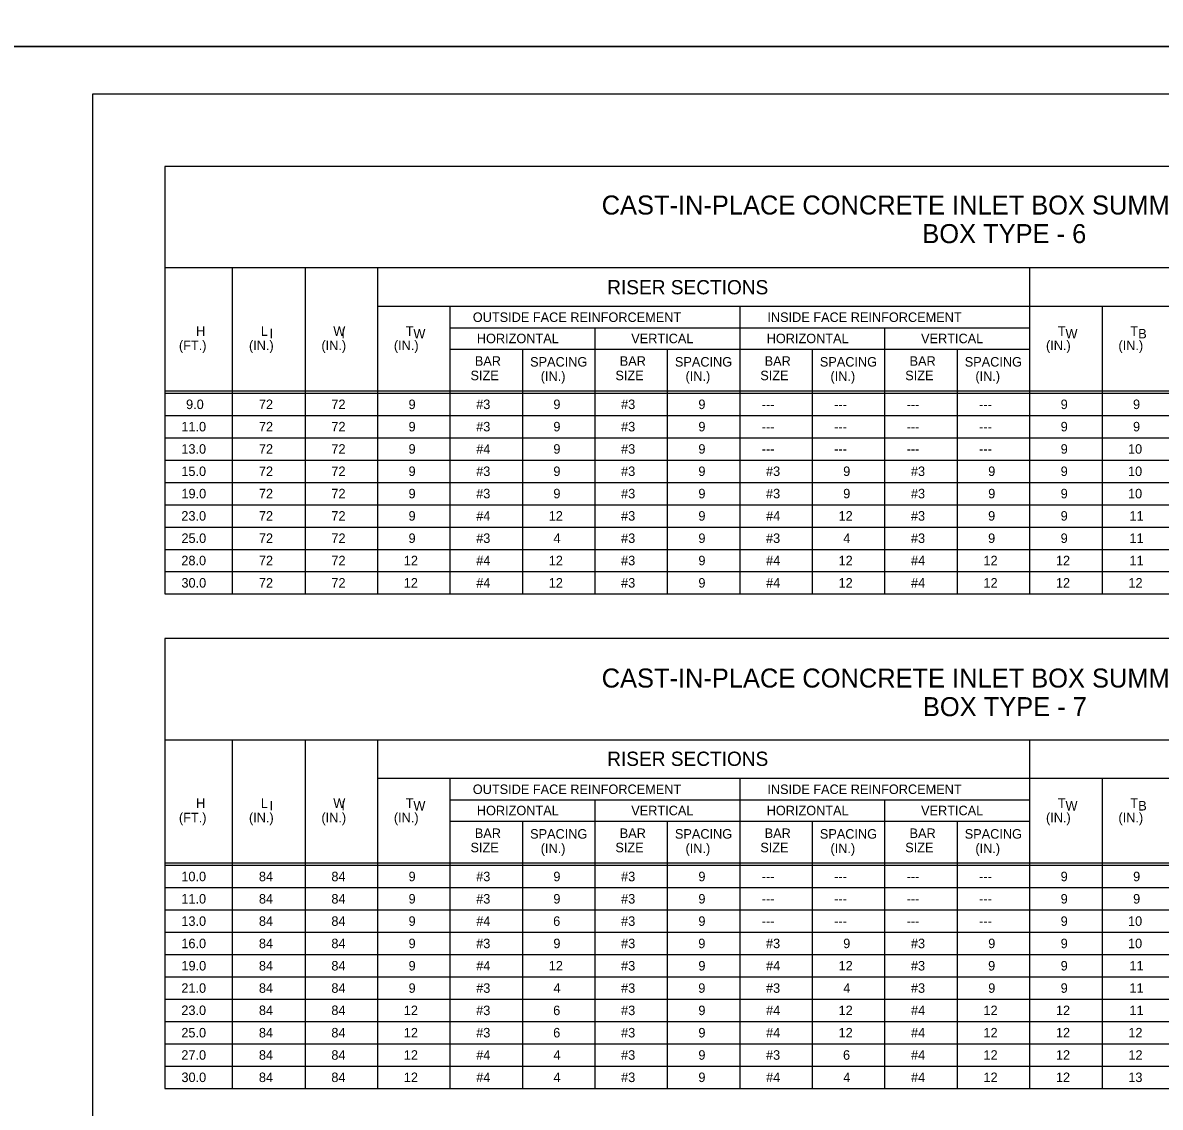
# Model space of a CAD drawing. Extents: x -6420 to 49575, y -4552 to 11624.
# Drawn here: x -3605 to -2428, y 4679 to 5802 of the extents above; entities that cross this region are included whole.
import ezdxf

# ---------------------------------------------------------------- set-up
doc = ezdxf.new("R2010")
doc.units = 0
doc.layers.add('1', color=7, linetype='Continuous')
doc.layers.add('PLT-BNDY', color=7, linetype='Continuous')

msp = doc.modelspace()

# ---------------------------------------------------------------- linework, layer by layer
at = {"layer": '1'}
for p, q in [((-3458.2, 5653.2), (-3458.2, 5210.7)), ((-1663.2, 5653.2), (-3458.2, 5653.2)), ((-1663.2, 5548.2), (-3458.2, 5548.2)), ((-3388.2, 5210.7), (-3388.2, 5548.2)), ((-3313.2, 5548.2), (-3313.2, 5210.7)), ((-3238.2, 5548.2), (-3238.2, 5210.7)), ((-2563.2, 5548.2), (-2563.2, 5210.7)), ((-1663.2, 5508.2), (-3238.2, 5508.2)), ((-3163.2, 5508.2), (-3163.2, 5210.7)), ((-2863.2, 5508.2), (-2863.2, 5210.7)), ((-2488.2, 5508.2), (-2488.2, 5210.7)), ((-3163.2, 5486.2), (-2863.2, 5486.2)), ((-3013.2, 5486.2), (-3013.2, 5210.7)), ((-2863.2, 5486.2), (-2563.2, 5486.2)), ((-2713.2, 5486.2), (-2713.2, 5210.7)), ((-3163.2, 5464.2), (-2863.2, 5464.2)), ((-3088.2, 5464.2), (-3088.2, 5210.7)), ((-2938.2, 5464.2), (-2938.2, 5210.7)), ((-2863.2, 5464.2), (-2563.2, 5464.2)), ((-2788.2, 5464.2), (-2788.2, 5210.7)), ((-2638.2, 5464.2), (-2638.2, 5210.7)), ((-3458.2, 5421), (-1663.2, 5421)), ((-3458.2, 5418.5), (-1663.2, 5418.5)), ((-3458.2, 5395.4), (-1663.2, 5395.4)), ((-3458.2, 5372.3), (-1663.2, 5372.3)), ((-3458.2, 5349.3), (-1663.2, 5349.3)), ((-3458.2, 5326.2), (-1663.2, 5326.2)), ((-3458.2, 5303.1), (-1663.2, 5303.1)), ((-3458.2, 5280), (-1663.2, 5280)), ((-3458.2, 5256.9), (-1663.2, 5256.9)), ((-3458.2, 5233.8), (-1663.2, 5233.8)), ((-3458.2, 5210.7), (-1663.2, 5210.7)), ((-3458.2, 5164.5), (-3458.2, 4698.8)), ((-1663.2, 5164.5), (-3458.2, 5164.5)), ((-1663.2, 5059.5), (-3458.2, 5059.5)), ((-3388.2, 4698.8), (-3388.2, 5059.5)), ((-3313.2, 5059.5), (-3313.2, 4698.8)), ((-3238.2, 5059.5), (-3238.2, 4698.8)), ((-2563.2, 5059.5), (-2563.2, 4698.8)), ((-1663.2, 5019.5), (-3238.2, 5019.5)), ((-3163.2, 5019.5), (-3163.2, 4698.8)), ((-2863.2, 5019.5), (-2863.2, 4698.8)), ((-2488.2, 5019.5), (-2488.2, 4698.8)), ((-3163.2, 4997.5), (-2863.2, 4997.5)), ((-3013.2, 4997.5), (-3013.2, 4698.8)), ((-2863.2, 4997.5), (-2563.2, 4997.5)), ((-2713.2, 4997.5), (-2713.2, 4698.8)), ((-3163.2, 4975.5), (-2863.2, 4975.5)), ((-3088.2, 4975.5), (-3088.2, 4698.8)), ((-2938.2, 4975.5), (-2938.2, 4698.8)), ((-2863.2, 4975.5), (-2563.2, 4975.5)), ((-2788.2, 4975.5), (-2788.2, 4698.8)), ((-2638.2, 4975.5), (-2638.2, 4698.8)), ((-3458.2, 4932.2), (-1663.2, 4932.2)), ((-3458.2, 4929.8), (-1663.2, 4929.8)), ((-3458.2, 4906.7), (-1663.2, 4906.7)), ((-3458.2, 4883.6), (-1663.2, 4883.6)), ((-3458.2, 4860.5), (-1663.2, 4860.5)), ((-3458.2, 4837.4), (-1663.2, 4837.4)), ((-3458.2, 4814.3), (-1663.2, 4814.3)), ((-3458.2, 4791.2), (-1663.2, 4791.2)), ((-3458.2, 4768.1), (-1663.2, 4768.1)), ((-3458.2, 4745), (-1663.2, 4745)), ((-3458.2, 4721.9), (-1663.2, 4721.9)), ((-3458.2, 4698.8), (-1663.2, 4698.8))]:
    msp.add_line(p, q, dxfattribs=at)
msp.add_lwpolyline([(-954.5, 3877.8), (-954.5, 5728.2), (-3533.2, 5728.2), (-3533.2, 3877.8), (-954.5, 3877.8), (-954.5, 3964.3), (-1610.7, 3964.3), (-1610.7, 4176.5), (-954.5, 4176.5), (-954.5, 4271.5), (-1610.7, 4271.5), (-1610.7, 3877.8), (-1352.1, 3877.8), (-1352.1, 3964.3), (-1352.1, 3877.8), (-1099.5, 3877.8), (-1099.5, 3964.3), (-1099.5, 3923.9), (-954.5, 3923.9)], dxfattribs=at)
at = {"layer": 'PLT-BNDY'}
for points in [[(-3661.2, 7726.3), (-902, 7726.3), (-902, 5777.4), (-3661.2, 5777.4)], [(-3661.2, 5777.4), (-902, 5777.4), (-902, 3828.6), (-3661.2, 3828.6)]]:
    msp.add_lwpolyline(points, close=True, dxfattribs=at)

# ---------------------------------------------------------------- texts
at = {"layer": '1'}
for s, height, p in [('CAST-IN-PLACE CONCRETE INLET BOX SUMMARY TABLE', 19.685, (-3006.1, 5603.5)), ('BOX TYPE - 6', 19.685, (-2674.2, 5573.9)), ('RISER SECTIONS', 14.764, (-3000.4, 5520.9)), ('OUTSIDE FACE REINFORCEMENT', 9.843, (-3139.5, 5492.3)), ('INSIDE FACE REINFORCEMENT', 9.843, (-2834.6, 5492.3)), ('H', 9.84, (-3426, 5477.9)), ('L ', 9.84, (-3358.9, 5477.9)), ('W ', 9.84, (-3283.9, 5477.9)), ('T ', 9.84, (-3208.9, 5477.9)), ('T ', 9.84, (-2533.9, 5477.9)), ('T ', 9.84, (-2458.9, 5477.9)), ('I', 9.84, (-3349.9, 5475.4)), ('I', 9.84, (-3275.5, 5475.4)), ('W', 9.84, (-3201, 5475.2)), ('HORIZONTAL', 9.84, (-3135.3, 5470.3)), ('VERTICAL', 9.84, (-2975.5, 5470.3)), ('HORIZONTAL', 9.84, (-2835.3, 5470.3)), ('VERTICAL', 9.84, (-2675.5, 5470.3)), ('W', 9.84, (-2526, 5475.2)), ('B', 9.84, (-2450.7, 5475.2)), ('(FT.)', 9.84, (-3443.7, 5463.1)), ('(IN.)', 9.84, (-3371.2, 5463.1)), ('(IN.)', 9.84, (-3296.2, 5463.1)), ('(IN.)', 9.84, (-3221.2, 5463.1)), ('(IN.)', 9.84, (-2546.2, 5463.1)), ('(IN.)', 9.84, (-2471.2, 5463.1)), ('BAR', 9.84, (-3137.4, 5446.9)), ('SPACING', 9.84, (-3080.2, 5446.1)), ('BAR', 9.84, (-2987.4, 5446.9)), ('SPACING', 9.84, (-2930.3, 5446.1)), ('BAR', 9.84, (-2837.4, 5446.9)), ('SPACING', 9.84, (-2780.3, 5446.1)), ('BAR', 9.84, (-2687.4, 5446.9)), ('SPACING', 9.84, (-2630.3, 5446.1)), ('SIZE', 9.84, (-3141.9, 5432)), ('(IN.)', 9.84, (-3069.2, 5431.3)), ('SIZE', 9.84, (-2991.9, 5432)), ('(IN.)', 9.84, (-2919.3, 5431.3)), ('SIZE', 9.84, (-2841.9, 5432)), ('(IN.)', 9.84, (-2769.3, 5431.3)), ('SIZE', 9.84, (-2691.9, 5432)), ('(IN.)', 9.84, (-2619.3, 5431.3)), ('9.0', 9.84, (-3436.3, 5402.1)), ('72', 9.84, (-3360.9, 5402.1)), ('72', 9.84, (-3285.9, 5402.1)), ('9', 9.84, (-3206, 5402.1)), ('#3', 9.84, (-3136, 5402.1)), ('9', 9.84, (-3056.1, 5402.1)), ('#3', 9.84, (-2986, 5402.1)), ('9', 9.84, (-2906, 5402.1)), ('---', 9.84, (-2840.4, 5402.1)), ('---', 9.84, (-2765.4, 5402.1)), ('---', 9.84, (-2690.4, 5402.1)), ('---', 9.84, (-2615.4, 5402.1)), ('9', 9.84, (-2531, 5402.1)), ('9', 9.84, (-2456.1, 5402.1)), ('11.0', 9.84, (-3441.2, 5379)), ('72', 9.84, (-3360.9, 5379)), ('72', 9.84, (-3285.9, 5379)), ('9', 9.84, (-3206, 5379)), ('#3', 9.84, (-3136, 5379)), ('9', 9.84, (-3056.1, 5379)), ('#3', 9.84, (-2986, 5379)), ('9', 9.84, (-2906, 5379)), ('---', 9.84, (-2840.4, 5379)), ('---', 9.84, (-2765.4, 5379)), ('---', 9.84, (-2690.4, 5379)), ('---', 9.84, (-2615.4, 5379)), ('9', 9.84, (-2531, 5379)), ('9', 9.84, (-2456.1, 5379)), ('13.0', 9.84, (-3441.2, 5355.9)), ('72', 9.84, (-3360.9, 5355.9)), ('72', 9.84, (-3285.9, 5355.9)), ('9', 9.84, (-3206, 5355.9)), ('#4', 9.84, (-3135.9, 5355.9)), ('9', 9.84, (-3056.1, 5355.9)), ('#3', 9.84, (-2986, 5355.9)), ('9', 9.84, (-2906, 5355.9)), ('---', 9.84, (-2840.4, 5355.9)), ('---', 9.84, (-2765.4, 5355.9)), ('---', 9.84, (-2690.4, 5355.9)), ('---', 9.84, (-2615.4, 5355.9)), ('9', 9.84, (-2531, 5355.9)), ('10', 9.84, (-2461.3, 5355.9)), ('15.0', 9.84, (-3441.2, 5332.8)), ('72', 9.84, (-3360.9, 5332.8)), ('72', 9.84, (-3285.9, 5332.8)), ('9', 9.84, (-3206, 5332.8)), ('#3', 9.84, (-3136, 5332.8)), ('9', 9.84, (-3056.1, 5332.8)), ('#3', 9.84, (-2986, 5332.8)), ('9', 9.84, (-2906, 5332.8)), ('#3', 9.84, (-2836, 5332.8)), ('9', 9.84, (-2756.1, 5332.8)), ('#3', 9.84, (-2686, 5332.8)), ('9', 9.84, (-2606, 5332.8)), ('9', 9.84, (-2531, 5332.8)), ('10', 9.84, (-2461.3, 5332.8)), ('19.0', 9.84, (-3441.1, 5309.7)), ('72', 9.84, (-3360.9, 5309.7)), ('72', 9.84, (-3285.9, 5309.7)), ('9', 9.84, (-3206, 5309.7)), ('#3', 9.84, (-3136, 5309.7)), ('9', 9.84, (-3056.1, 5309.7)), ('#3', 9.84, (-2986, 5309.7)), ('9', 9.84, (-2906, 5309.7)), ('#3', 9.84, (-2836, 5309.7)), ('9', 9.84, (-2756.1, 5309.7)), ('#3', 9.84, (-2686, 5309.7)), ('9', 9.84, (-2606, 5309.7)), ('9', 9.84, (-2531, 5309.7)), ('10', 9.84, (-2461.3, 5309.7)), ('23.0', 9.84, (-3441.2, 5286.6)), ('72', 9.84, (-3360.9, 5286.6)), ('72', 9.84, (-3285.9, 5286.6)), ('9', 9.84, (-3206, 5286.6)), ('#4', 9.84, (-3135.9, 5286.6)), ('12', 9.84, (-3060.9, 5286.6)), ('#3', 9.84, (-2986, 5286.6)), ('9', 9.84, (-2906, 5286.6)), ('#4', 9.84, (-2835.9, 5286.6)), ('12', 9.84, (-2760.9, 5286.6)), ('#3', 9.84, (-2686, 5286.6)), ('9', 9.84, (-2606.1, 5286.6)), ('9', 9.84, (-2531, 5286.6)), ('11', 9.84, (-2459.8, 5286.6)), ('25.0', 9.84, (-3441.1, 5263.5)), ('72', 9.84, (-3360.9, 5263.5)), ('72', 9.84, (-3285.9, 5263.5)), ('9', 9.84, (-3206, 5263.5)), ('#3', 9.84, (-3136, 5263.5)), ('4', 9.84, (-3056, 5263.5)), ('#3', 9.84, (-2986, 5263.5)), ('9', 9.84, (-2906, 5263.5)), ('#3', 9.84, (-2836, 5263.5)), ('4', 9.84, (-2756, 5263.5)), ('#3', 9.84, (-2686, 5263.5)), ('9', 9.84, (-2606.1, 5263.5)), ('9', 9.84, (-2531, 5263.5)), ('11', 9.84, (-2459.8, 5263.5)), ('28.0', 9.84, (-3441.2, 5240.4)), ('72', 9.84, (-3360.9, 5240.4)), ('72', 9.84, (-3285.9, 5240.4)), ('12', 9.84, (-3210.9, 5240.4)), ('#4', 9.84, (-3135.9, 5240.4)), ('12', 9.84, (-3060.9, 5240.4)), ('#3', 9.84, (-2986, 5240.4)), ('9', 9.84, (-2906, 5240.4)), ('#4', 9.84, (-2835.9, 5240.4)), ('12', 9.84, (-2760.9, 5240.4)), ('#4', 9.84, (-2685.9, 5240.4)), ('12', 9.84, (-2610.9, 5240.4)), ('12', 9.84, (-2535.9, 5240.4)), ('11', 9.84, (-2459.8, 5240.4)), ('30.0', 9.84, (-3441.1, 5217.3)), ('72', 9.84, (-3360.9, 5217.3)), ('72', 9.84, (-3285.9, 5217.3)), ('12', 9.84, (-3211, 5217.3)), ('#4', 9.84, (-3135.9, 5217.3)), ('12', 9.84, (-3060.9, 5217.3)), ('#3', 9.84, (-2986, 5217.3)), ('9', 9.84, (-2906, 5217.3)), ('#4', 9.84, (-2835.9, 5217.3)), ('12', 9.84, (-2760.9, 5217.3)), ('#4', 9.84, (-2685.9, 5217.3)), ('12', 9.84, (-2610.9, 5217.3)), ('12', 9.84, (-2535.9, 5217.3)), ('12', 9.84, (-2460.9, 5217.3)), ('CAST-IN-PLACE CONCRETE INLET BOX SUMMARY TABLE', 19.685, (-3006.1, 5113.8)), ('BOX TYPE - 7', 19.685, (-2673.6, 5084.2)), ('RISER SECTIONS', 14.764, (-3000.4, 5032.7)), ('OUTSIDE FACE REINFORCEMENT', 9.843, (-3139.5, 5003.6)), ('INSIDE FACE REINFORCEMENT', 9.843, (-2834.6, 5003.6)), ('H', 9.84, (-3426, 4989.2)), ('L ', 9.84, (-3358.9, 4989.2)), ('I', 9.84, (-3349.9, 4986.6)), ('W ', 9.84, (-3283.9, 4989.2)), ('I', 9.84, (-3275.5, 4986.7)), ('T ', 9.84, (-3208.9, 4989.2)), ('W', 9.84, (-3201, 4986.5)), ('T ', 9.84, (-2533.9, 4989.2)), ('W', 9.84, (-2526, 4986.5)), ('T ', 9.84, (-2458.9, 4989.2)), ('B', 9.84, (-2450.7, 4986.5)), ('(FT.)', 9.84, (-3443.7, 4974.3)), ('(IN.)', 9.84, (-3371.2, 4974.3)), ('(IN.)', 9.84, (-3296.2, 4974.3)), ('(IN.)', 9.84, (-3221.2, 4974.3)), ('HORIZONTAL', 9.84, (-3135.3, 4981.6)), ('VERTICAL', 9.84, (-2975.5, 4981.6)), ('HORIZONTAL', 9.84, (-2835.3, 4981.6)), ('VERTICAL', 9.84, (-2675.5, 4981.6)), ('(IN.)', 9.84, (-2546.2, 4974.3)), ('(IN.)', 9.84, (-2471.2, 4974.3)), ('BAR', 9.84, (-3137.4, 4958.1)), ('SPACING', 9.84, (-3080.2, 4957.4)), ('BAR', 9.84, (-2987.4, 4958.1)), ('SPACING', 9.84, (-2930.3, 4957.4)), ('BAR', 9.84, (-2837.4, 4958.1)), ('SPACING', 9.84, (-2780.3, 4957.4)), ('BAR', 9.84, (-2687.4, 4958.1)), ('SPACING', 9.84, (-2630.3, 4957.4)), ('SIZE', 9.84, (-3141.9, 4943.3)), ('(IN.)', 9.84, (-3069.2, 4942.5)), ('SIZE', 9.84, (-2991.9, 4943.3)), ('(IN.)', 9.84, (-2919.3, 4942.5)), ('SIZE', 9.84, (-2841.9, 4943.3)), ('(IN.)', 9.84, (-2769.3, 4942.5)), ('SIZE', 9.84, (-2691.9, 4943.3)), ('(IN.)', 9.84, (-2619.3, 4942.5)), ('10.0', 9.84, (-3441.2, 4913.3)), ('84', 9.84, (-3360.9, 4913.3)), ('84', 9.84, (-3285.9, 4913.3)), ('9', 9.84, (-3206, 4913.3)), ('#3', 9.84, (-3136, 4913.3)), ('9', 9.84, (-3056.1, 4913.3)), ('#3', 9.84, (-2986, 4913.3)), ('9', 9.84, (-2906, 4913.3)), ('9', 9.84, (-2531, 4913.3)), ('9', 9.84, (-2456, 4913.3)), ('---', 9.84, (-2840.4, 4913.3)), ('---', 9.84, (-2765.4, 4913.3)), ('---', 9.84, (-2690.4, 4913.3)), ('---', 9.84, (-2615.4, 4913.3)), ('11.0', 9.84, (-3441.2, 4890.2)), ('84', 9.84, (-3360.9, 4890.2)), ('84', 9.84, (-3285.9, 4890.2)), ('9', 9.84, (-3206, 4890.2)), ('#3', 9.84, (-3136, 4890.2)), ('9', 9.84, (-3056.1, 4890.2)), ('#3', 9.84, (-2986, 4890.2)), ('9', 9.84, (-2906, 4890.2)), ('9', 9.84, (-2531, 4890.2)), ('9', 9.84, (-2456, 4890.2)), ('---', 9.84, (-2840.4, 4890.2)), ('---', 9.84, (-2765.4, 4890.2)), ('---', 9.84, (-2690.4, 4890.2)), ('---', 9.84, (-2615.4, 4890.2)), ('13.0', 9.84, (-3441.2, 4867.1)), ('84', 9.84, (-3360.9, 4867.1)), ('84', 9.84, (-3285.9, 4867.1)), ('9', 9.84, (-3206, 4867.1)), ('#4', 9.84, (-3135.9, 4867.1)), ('6', 9.84, (-3056.3, 4867.1)), ('#3', 9.84, (-2986, 4867.1)), ('9', 9.84, (-2906, 4867.1)), ('9', 9.84, (-2531, 4867.1)), ('10', 9.84, (-2461.3, 4867.1)), ('---', 9.84, (-2840.4, 4867.1)), ('---', 9.84, (-2765.4, 4867.1)), ('---', 9.84, (-2690.4, 4867.1)), ('---', 9.84, (-2615.4, 4867.1)), ('16.0', 9.84, (-3441.2, 4844)), ('84', 9.84, (-3360.9, 4844)), ('84', 9.84, (-3285.9, 4844)), ('9', 9.84, (-3206, 4844)), ('#3', 9.84, (-3136, 4844)), ('9', 9.84, (-3056.1, 4844)), ('#3', 9.84, (-2986, 4844)), ('9', 9.84, (-2906.1, 4844)), ('#3', 9.84, (-2836, 4844)), ('9', 9.84, (-2756.1, 4844)), ('#3', 9.84, (-2686, 4844)), ('9', 9.84, (-2606, 4844)), ('9', 9.84, (-2531, 4844)), ('10', 9.84, (-2461.3, 4844)), ('19.0', 9.84, (-3441.1, 4820.9)), ('84', 9.84, (-3360.9, 4820.9)), ('84', 9.84, (-3285.9, 4820.9)), ('9', 9.84, (-3206, 4820.9)), ('#4', 9.84, (-3135.9, 4820.9)), ('12', 9.84, (-3060.9, 4820.9)), ('#3', 9.84, (-2986, 4820.9)), ('9', 9.84, (-2906, 4820.9)), ('#4', 9.84, (-2835.9, 4820.9)), ('12', 9.84, (-2760.9, 4820.9)), ('#3', 9.84, (-2686, 4820.9)), ('9', 9.84, (-2606.1, 4820.9)), ('9', 9.84, (-2531, 4820.9)), ('11', 9.84, (-2459.8, 4820.9)), ('21.0', 9.84, (-3441.2, 4797.8)), ('84', 9.84, (-3360.9, 4797.8)), ('84', 9.84, (-3285.9, 4797.8)), ('9', 9.84, (-3206, 4797.8)), ('#3', 9.84, (-3136, 4797.8)), ('4', 9.84, (-3056, 4797.8)), ('#3', 9.84, (-2986, 4797.8)), ('9', 9.84, (-2906.1, 4797.8)), ('#3', 9.84, (-2836, 4797.8)), ('4', 9.84, (-2756, 4797.8)), ('#3', 9.84, (-2686, 4797.8)), ('9', 9.84, (-2606, 4797.8)), ('9', 9.84, (-2531, 4797.8)), ('11', 9.84, (-2459.8, 4797.8)), ('23.0', 9.84, (-3441.2, 4774.8)), ('84', 9.84, (-3360.9, 4774.8)), ('84', 9.84, (-3285.9, 4774.8)), ('12', 9.84, (-3210.9, 4774.7)), ('#3', 9.84, (-3136, 4774.7)), ('6', 9.84, (-3056.3, 4774.7)), ('#3', 9.84, (-2986, 4774.7)), ('9', 9.84, (-2906, 4774.7)), ('#4', 9.84, (-2835.9, 4774.7)), ('12', 9.84, (-2760.9, 4774.7)), ('#4', 9.84, (-2685.9, 4774.7)), ('12', 9.84, (-2610.9, 4774.7)), ('12', 9.84, (-2535.9, 4774.7)), ('11', 9.84, (-2459.8, 4774.7)), ('25.0', 9.84, (-3441.2, 4751.6)), ('84', 9.84, (-3360.9, 4751.6)), ('84', 9.84, (-3285.9, 4751.6)), ('12', 9.84, (-3210.9, 4751.6)), ('#3', 9.84, (-3136, 4751.6)), ('6', 9.84, (-3056.3, 4751.6)), ('#3', 9.84, (-2986, 4751.6)), ('9', 9.84, (-2906, 4751.6)), ('#4', 9.84, (-2835.9, 4751.6)), ('12', 9.84, (-2760.9, 4751.6)), ('#4', 9.84, (-2685.9, 4751.6)), ('12', 9.84, (-2610.9, 4751.6)), ('12', 9.84, (-2535.9, 4751.6)), ('12', 9.84, (-2461, 4751.6)), ('27.0', 9.84, (-3441.2, 4728.5)), ('84', 9.84, (-3360.9, 4728.5)), ('84', 9.84, (-3285.9, 4728.5)), ('12', 9.84, (-3210.9, 4728.5)), ('#4', 9.84, (-3135.9, 4728.5)), ('4', 9.84, (-3056, 4728.5)), ('#3', 9.84, (-2986, 4728.5)), ('9', 9.84, (-2906, 4728.5)), ('#3', 9.84, (-2836, 4728.5)), ('6', 9.84, (-2756.3, 4728.5)), ('#4', 9.84, (-2685.9, 4728.5)), ('12', 9.84, (-2610.9, 4728.5)), ('12', 9.84, (-2535.9, 4728.5)), ('12', 9.84, (-2460.9, 4728.5)), ('30.0', 9.84, (-3441.1, 4705.4)), ('84', 9.84, (-3360.9, 4705.4)), ('84', 9.84, (-3285.9, 4705.4)), ('12', 9.84, (-3210.9, 4705.4)), ('#4', 9.84, (-3135.9, 4705.4)), ('4', 9.84, (-3056, 4705.4)), ('#3', 9.84, (-2986, 4705.4)), ('9', 9.84, (-2906, 4705.4)), ('#4', 9.84, (-2835.9, 4705.4)), ('4', 9.84, (-2756, 4705.4)), ('#4', 9.84, (-2685.9, 4705.4)), ('12', 9.84, (-2610.9, 4705.4)), ('12', 9.84, (-2535.9, 4705.4)), ('13', 9.84, (-2461, 4705.4))]:
    msp.add_text(s, height=height, dxfattribs=at).set_placement(p)

doc.saveas('drawing.dxf')
